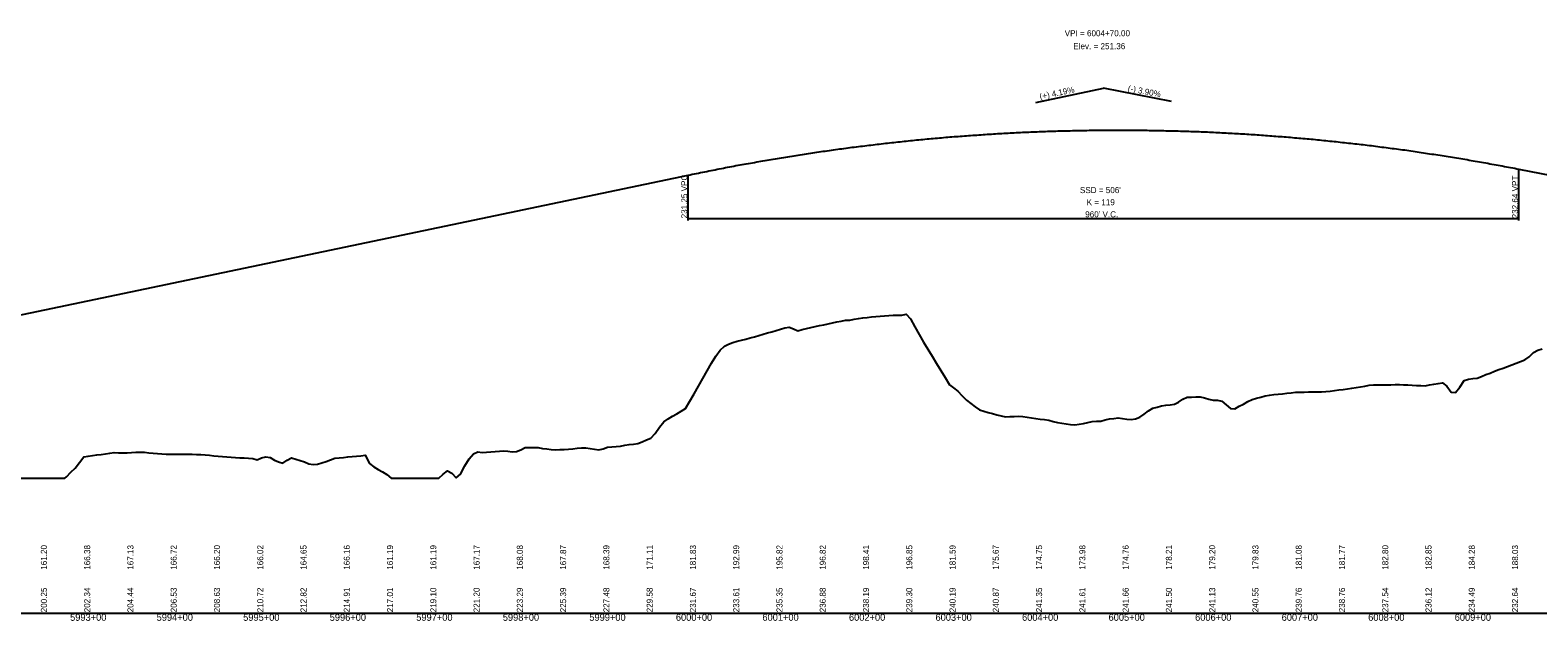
# Model space of a CAD drawing. Extents: x 1838386 to 1955906, y 719739 to 834437.
# Drawn here: x 1878911 to 1880653, y 760980 to 761663 of the extents above; entities that cross this region are included whole.
import ezdxf

# ---------------------------------------------------------------- set-up
doc = ezdxf.new("R2010")
doc.units = 0
for name, color, linetype in [('RD_DDB_GradeTX', 7, 'Continuous'), ('RD_DDB_Profile_EX', 7, 'Continuous'), ('RD_DDB_Profile_Lbl', 7, 'Continuous'), ('RD_DDB_Profile_PR', 7, 'Continuous'), ('RD_DDB_StaTX', 7, 'Continuous'), ('RD_DDB_StripGrade', 7, 'Continuous'), ('RD_DDB_VCLbl', 7, 'Continuous'), ('RD_GPK_Profile_Cell', 7, 'Continuous')]:
    doc.layers.add(name, color=color, linetype=linetype)

msp = doc.modelspace()

# ---------------------------------------------------------------- linework, layer by layer
at = {"layer": 'RD_DDB_GradeTX'}
for p in [(1880073.3, 761579.5), (1880230.1, 761580.6)]:
    msp.add_line(p, (1880151.6, 761596), dxfattribs=at)
at = {"layer": 'RD_DDB_Profile_EX'}
for points in [[(1879588.4, 761181.6), (1879593.4, 761181.9), (1879598.4, 761183), (1879603.4, 761183.8), (1879608.4, 761184.3), (1879613.4, 761185.2), (1879618.4, 761187), (1879623.4, 761189.3), (1879628.4, 761191.1), (1879633.4, 761196.7), (1879638.4, 761204), (1879643.4, 761210.2), (1879648.4, 761213.8), (1879653.4, 761216.9), (1879658.4, 761219.6), (1879663.4, 761222.4), (1879668.4, 761225.4), (1879673.4, 761234), (1879678.4, 761242.7), (1879683.4, 761251.4), (1879688.4, 761260.2), (1879693.4, 761269), (1879698.4, 761277.9), (1879703.4, 761286.1), (1879708.4, 761293.2), (1879713.4, 761297.6), (1879718.4, 761299.8), (1879723.4, 761302), (1879728.4, 761303.3), (1879733.4, 761304.5), (1879738.4, 761305.8), (1879743.4, 761307.2), (1879748.4, 761308.6), (1879753.4, 761310), (1879758.4, 761311.4), (1879763.4, 761312.9), (1879768.4, 761314.3), (1879773.4, 761315.8), (1879778.4, 761317.3), (1879783.4, 761318.8), (1879788.4, 761319.7), (1879793.4, 761317.5), (1879798.4, 761315.5), (1879803.4, 761317), (1879808.4, 761318.2), (1879813.4, 761319.2), (1879818.4, 761320.3), (1879823.4, 761321.4), (1879828.4, 761322.5), (1879833.4, 761323.6), (1879838.4, 761324.7), (1879843.4, 761325.8), (1879848.4, 761326.7), (1879853.4, 761327.6), (1879858.4, 761327.8), (1879863.4, 761328.8), (1879868.4, 761329.6), (1879873.4, 761330.3), (1879878.4, 761330.9), (1879883.4, 761331.4), (1879888.4, 761331.9), (1879893.4, 761332.2), (1879898.4, 761332.8), (1879903.4, 761333.1), (1879908.4, 761333.5), (1879913.4, 761333.6), (1879918.4, 761333.6), (1879923.4, 761334.7), (1879928.4, 761329.3), (1879933.4, 761320.1), (1879938.4, 761311), (1879943.4, 761302.2), (1879948.4, 761294.1), (1879953.4, 761285.9), (1879958.4, 761277.7), (1879963.4, 761269.5), (1879968.4, 761261.3), (1879973.4, 761253.1), (1879978.4, 761249.5), (1879983.4, 761245.7), (1879988.4, 761240.3), (1879993.4, 761235.2), (1879998.4, 761231.4), (1880003.4, 761227.5), (1880008.4, 761224), (1880013.4, 761222.5), (1880018.4, 761221.1), (1880023.4, 761219.8), (1880028.4, 761218.4), (1880033.4, 761217), (1880038.4, 761216), (1880043.4, 761216.2), (1880048.4, 761216.5), (1880053.4, 761216.7), (1880058.4, 761216.5), (1880063.4, 761215.6), (1880068.4, 761214.7), (1880073.4, 761214), (1880078.4, 761213.3), (1880083.4, 761212.7), (1880088.4, 761211.9)], [(1880588.4, 761262.7), (1880593.4, 761264.7), (1880598.4, 761266.6), (1880603.4, 761268.6), (1880608.4, 761270.5), (1880613.4, 761272.1), (1880618.4, 761274.2), (1880623.4, 761276.1), (1880628.4, 761278), (1880633.4, 761280), (1880638.4, 761282), (1880643.4, 761285.3), (1880648.4, 761290.2), (1880653.4, 761293.2), (1880658.4, 761294.4)], [(1880088.4, 761211.9), (1880093.4, 761210.7), (1880098.4, 761209.4), (1880103.4, 761208.5), (1880108.4, 761207.8), (1880113.4, 761207), (1880118.4, 761206.6), (1880123.4, 761207.5), (1880128.4, 761208.4), (1880133.4, 761209.4), (1880138.4, 761210.4), (1880143.4, 761211), (1880148.4, 761210.8), (1880153.4, 761212.3), (1880158.4, 761213.6), (1880163.4, 761214), (1880168.4, 761214.7), (1880173.4, 761214), (1880178.4, 761213.2), (1880183.4, 761212.8), (1880188.4, 761213.8), (1880193.4, 761215.6), (1880198.4, 761218.9), (1880203.4, 761222.7), (1880208.4, 761226), (1880213.4, 761227.3), (1880218.4, 761228.6), (1880223.4, 761229.4), (1880228.4, 761229.9), (1880233.4, 761230.4), (1880238.4, 761233), (1880243.4, 761236.3), (1880248.4, 761238.8), (1880253.4, 761238.8), (1880258.4, 761238.9), (1880263.4, 761238.9), (1880268.4, 761238), (1880273.4, 761236.2), (1880278.4, 761235.2), (1880283.4, 761235.1), (1880288.4, 761234.1), (1880293.4, 761229.9), (1880298.4, 761225.7), (1880303.4, 761225.3), (1880308.4, 761228.1), (1880313.4, 761230.7), (1880318.4, 761233.5), (1880323.4, 761236), (1880328.4, 761237.4), (1880333.4, 761238.8), (1880338.4, 761240.1), (1880343.4, 761241.1), (1880348.4, 761241.6), (1880353.4, 761242.2), (1880358.4, 761242.7), (1880363.4, 761243.3), (1880368.4, 761243.8), (1880373.4, 761244.3), (1880378.4, 761244.5), (1880383.4, 761244.6), (1880388.4, 761244.7), (1880393.4, 761244.7), (1880398.4, 761244.8), (1880403.4, 761244.8), (1880408.4, 761245.2), (1880413.4, 761245.8), (1880418.4, 761246.4), (1880423.4, 761247), (1880428.4, 761247.6), (1880433.4, 761248.2), (1880438.4, 761249.1), (1880443.4, 761249.9), (1880448.4, 761250.7), (1880453.4, 761251.5), (1880458.4, 761252.4), (1880463.4, 761253), (1880468.4, 761253), (1880473.4, 761253.1), (1880478.4, 761253.1), (1880483.4, 761253.1), (1880488.4, 761253.2), (1880493.4, 761253.2), (1880498.4, 761253), (1880503.4, 761252.8), (1880508.4, 761252.5), (1880513.4, 761252.3), (1880518.4, 761252), (1880523.4, 761251.9), (1880528.4, 761252.8), (1880533.4, 761253.7), (1880538.4, 761254.5), (1880543.4, 761255.2), (1880548.4, 761251.5), (1880553.4, 761244.3), (1880558.4, 761244.2), (1880563.4, 761250.4), (1880568.4, 761258), (1880573.4, 761259.4), (1880578.4, 761260.1), (1880583.4, 761260.8), (1880588.4, 761262.7)], [(1879088.4, 761172.8), (1879093.4, 761172.8), (1879098.4, 761172.7), (1879103.4, 761172.5), (1879108.4, 761172.3), (1879113.4, 761171.9), (1879118.4, 761171.6), (1879123.4, 761171), (1879128.4, 761170.4), (1879133.4, 761170), (1879138.4, 761169.7), (1879143.4, 761169.3), (1879148.4, 761168.8), (1879153.4, 761168.7), (1879158.4, 761168.4), (1879163.4, 761168), (1879168.4, 761167.7), (1879173.4, 761166.4), (1879178.4, 761168.4), (1879183.4, 761169.7), (1879188.4, 761168.8), (1879193.4, 761165.8), (1879198.4, 761163.9), (1879203.4, 761162.3), (1879208.4, 761165.7), (1879213.4, 761168.6), (1879218.4, 761167.1), (1879223.4, 761165.5), (1879228.4, 761163.9), (1879233.4, 761161.6), (1879238.4, 761161), (1879243.4, 761161.2), (1879248.4, 761162.8), (1879253.4, 761164.3), (1879258.4, 761166.2), (1879263.4, 761168.3), (1879268.4, 761168.5), (1879273.4, 761168.9), (1879278.4, 761169.6), (1879283.4, 761170.2), (1879288.4, 761170.4), (1879293.4, 761170.8), (1879298.4, 761171.5), (1879303.4, 761161.9), (1879308.4, 761158.2), (1879313.4, 761154.9), (1879318.4, 761152.2), (1879323.4, 761149.4), (1879328.4, 761145.1), (1879333.4, 761145.1), (1879338.4, 761145.1), (1879343.4, 761145.1), (1879348.4, 761145.1), (1879353.4, 761145.1), (1879358.4, 761145.1), (1879363.4, 761145.1), (1879368.4, 761145.1), (1879373.4, 761145.1), (1879378.4, 761145.1), (1879383.4, 761145.1), (1879388.4, 761149.6), (1879393.4, 761153.5), (1879398.4, 761150.7), (1879403.4, 761145.5), (1879408.4, 761149.7), (1879413.4, 761159.1), (1879418.4, 761167.3), (1879423.4, 761173), (1879428.4, 761175.3), (1879433.4, 761174.8), (1879438.4, 761175), (1879443.4, 761175.4), (1879448.4, 761175.8), (1879453.4, 761176.3), (1879458.4, 761176.7), (1879463.4, 761176.2), (1879468.4, 761175.3), (1879473.4, 761176), (1879478.4, 761177.9), (1879483.4, 761180.4), (1879488.4, 761180.6), (1879493.4, 761180.5), (1879498.4, 761180.5), (1879503.4, 761179.5), (1879508.4, 761179), (1879513.4, 761178.3), (1879518.4, 761177.8), (1879523.4, 761178), (1879528.4, 761178.3), (1879533.4, 761178.6), (1879538.4, 761179), (1879543.4, 761179.6), (1879548.4, 761180.1), (1879553.4, 761180.1), (1879558.4, 761179.5), (1879563.4, 761178.5), (1879568.4, 761177.6), (1879573.4, 761178.9), (1879578.4, 761180.7), (1879583.4, 761181.3), (1879588.4, 761181.6)], [(1878605, 761145.1), (1878951.4, 761145.1), (1878953.4, 761146.7), (1878958.4, 761152.1), (1878963.4, 761156.4), (1878968.4, 761163), (1878973.4, 761169.6), (1878978.4, 761170.5), (1878983.4, 761171.3), (1878988.4, 761172.1), (1878993.4, 761172.5), (1878998.4, 761173.1), (1879003.4, 761174), (1879008.4, 761174.7), (1879013.4, 761174.4), (1879018.4, 761174.2), (1879023.4, 761174.3), (1879028.4, 761174.6), (1879033.4, 761174.9), (1879038.4, 761175.2), (1879043.4, 761175), (1879048.4, 761174.5), (1879053.4, 761174.1), (1879058.4, 761173.6), (1879063.4, 761173.1), (1879068.4, 761172.8), (1879073.4, 761172.7), (1879078.4, 761172.7), (1879083.4, 761172.8), (1879088.4, 761172.8)]]:
    msp.add_lwpolyline(points, dxfattribs=at)
at = {"layer": 'RD_DDB_Profile_PR'}
for p, q in [((1878878.6, 761329.3), (1879671.6, 761495.4)), ((1880631.6, 761502.4), (1882021.6, 761231.3))]:
    msp.add_line(p, q, dxfattribs=at)
msp.add_spline([(1879671.6, 761495.4), (1879690.8, 761499.3), (1879710, 761503.1), (1879729.2, 761506.8), (1879748.4, 761510.2), (1879767.6, 761513.6), (1879786.8, 761516.7), (1879806, 761519.7), (1879825.2, 761522.6), (1879844.4, 761525.3), (1879863.6, 761527.9), (1879882.8, 761530.2), (1879902, 761532.5), (1879921.2, 761534.6), (1879940.4, 761536.5), (1879959.6, 761538.3), (1879978.8, 761539.9), (1879998, 761541.3), (1880017.2, 761542.6), (1880036.4, 761543.8), (1880055.6, 761544.8), (1880074.8, 761545.6), (1880094, 761546.3), (1880113.2, 761546.8), (1880132.4, 761547.2), (1880151.6, 761547.4), (1880170.8, 761547.5), (1880190, 761547.4), (1880209.2, 761547.1), (1880228.4, 761546.7), (1880247.6, 761546.2), (1880266.8, 761545.5), (1880286, 761544.6), (1880305.2, 761543.6), (1880324.4, 761542.4), (1880343.6, 761541), (1880362.8, 761539.5), (1880382, 761537.9), (1880401.2, 761536.1), (1880420.4, 761534.1), (1880439.6, 761532), (1880458.8, 761529.8), (1880478, 761527.3), (1880497.2, 761524.8), (1880516.4, 761522), (1880535.6, 761519.1), (1880554.8, 761516.1), (1880574, 761512.9), (1880593.2, 761509.5), (1880612.4, 761506), (1880631.6, 761502.4)], degree=3, dxfattribs=at)
at = {"layer": 'RD_DDB_VCLbl'}
for p, q in [((1879671.6, 761442.9), (1879671.6, 761495.4)), ((1880631.6, 761442.9), (1880631.6, 761502.4)), ((1879671.6, 761445.4), (1880631.6, 761445.4))]:
    msp.add_line(p, q, dxfattribs=at)
at = {"layer": 'RD_GPK_Profile_Cell'}
msp.add_line((1877681.6, 760989.1), (1883181.6, 760989.1), dxfattribs=at)

# ---------------------------------------------------------------- texts
at = {"layer": 'RD_DDB_GradeTX'}
for s, rotation, p in [('(+) 4.19%', 11.8316, (1880078.5, 761582.7)), ('(-) 3.90%', 348.9658, (1880179.2, 761592.6))]:
    msp.add_text(s, height=7, rotation=rotation, dxfattribs=at).set_placement(p)
at = {"layer": 'RD_DDB_Profile_Lbl'}
for s, p in [('VPI = 6004+70.00', (1880106.7, 761656)), ('Elev. = 251.36', (1880116.6, 761641))]:
    msp.add_text(s, height=7, dxfattribs=at).set_placement(p)
at = {"layer": 'RD_DDB_StaTX'}
for s, p in [('5993+00', (1878957.4, 760980.1)), ('5994+00', (1879057.4, 760980.1)), ('5995+00', (1879157.4, 760980.1)), ('5996+00', (1879257.4, 760980.1)), ('5997+00', (1879357.4, 760980.1)), ('5998+00', (1879457.4, 760980.1)), ('5999+00', (1879557.4, 760980.1)), ('6000+00', (1879657.4, 760980.1)), ('6001+00', (1879757.4, 760980.1)), ('6002+00', (1879857.4, 760980.1)), ('6003+00', (1879957.4, 760980.1)), ('6004+00', (1880057.4, 760980.1)), ('6005+00', (1880157.4, 760980.1)), ('6006+00', (1880257.4, 760980.1)), ('6007+00', (1880357.4, 760980.1)), ('6008+00', (1880457.4, 760980.1)), ('6009+00', (1880557.4, 760980.1))]:
    msp.add_text(s, height=8, dxfattribs=at).set_placement(p)
at = {"layer": 'RD_DDB_StripGrade'}
for s, p in [('231.25 VPC', (1879670.6, 761445.4)), ('232.64 VPT', (1880630.6, 761445.4)), ('161.20', (1878930.6, 761039.1)), ('166.38', (1878980.6, 761039.1)), ('167.13', (1879030.6, 761039.1)), ('166.72', (1879080.6, 761039.1)), ('166.20', (1879130.6, 761039.1)), ('166.02', (1879180.6, 761039.1)), ('164.65', (1879230.6, 761039.1)), ('166.16', (1879280.6, 761039.1)), ('161.19', (1879330.6, 761039.1)), ('161.19', (1879380.6, 761039.1)), ('167.17', (1879430.6, 761039.1)), ('168.08', (1879480.6, 761039.1)), ('167.87', (1879530.6, 761039.1)), ('168.39', (1879580.6, 761039.1)), ('171.11', (1879630.6, 761039.1)), ('181.83', (1879680.6, 761039.1)), ('192.99', (1879730.6, 761039.1)), ('195.82', (1879780.6, 761039.1)), ('196.82', (1879830.6, 761039.1)), ('198.41', (1879880.6, 761039.1)), ('196.85', (1879930.6, 761039.1)), ('181.59', (1879980.6, 761039.1)), ('175.67', (1880030.6, 761039.1)), ('174.75', (1880080.6, 761039.1)), ('173.98', (1880130.6, 761039.1)), ('174.76', (1880180.6, 761039.1)), ('178.21', (1880230.6, 761039.1)), ('179.20', (1880280.6, 761039.1)), ('179.83', (1880330.6, 761039.1)), ('181.08', (1880380.6, 761039.1)), ('181.77', (1880430.6, 761039.1)), ('182.80', (1880480.6, 761039.1)), ('182.85', (1880530.6, 761039.1)), ('184.28', (1880580.6, 761039.1)), ('188.03', (1880630.6, 761039.1)), ('200.25', (1878930.6, 760989.9)), ('202.34', (1878980.6, 760989.9)), ('204.44', (1879030.6, 760989.9)), ('206.53', (1879080.6, 760989.9)), ('208.63', (1879130.6, 760989.9)), ('210.72', (1879180.6, 760989.9)), ('212.82', (1879230.6, 760989.9)), ('214.91', (1879280.6, 760989.9)), ('217.01', (1879330.6, 760989.9)), ('219.10', (1879380.6, 760989.9)), ('221.20', (1879430.6, 760989.9)), ('223.29', (1879480.6, 760989.9)), ('225.39', (1879530.6, 760989.9)), ('227.48', (1879580.6, 760989.9)), ('229.58', (1879630.6, 760989.9)), ('231.67', (1879680.6, 760989.9)), ('233.61', (1879730.6, 760989.9)), ('235.35', (1879780.6, 760989.9)), ('236.88', (1879830.6, 760989.9)), ('238.19', (1879880.6, 760989.9)), ('239.30', (1879930.6, 760989.9)), ('240.19', (1879980.6, 760989.9)), ('240.87', (1880030.6, 760989.9)), ('241.35', (1880080.6, 760989.9)), ('241.61', (1880130.6, 760989.9)), ('241.66', (1880180.6, 760989.9)), ('241.50', (1880230.6, 760989.9)), ('241.13', (1880280.6, 760989.9)), ('240.55', (1880330.6, 760989.9)), ('239.76', (1880380.6, 760989.9)), ('238.76', (1880430.6, 760989.9)), ('237.54', (1880480.6, 760989.9)), ('236.12', (1880530.6, 760989.9)), ('234.49', (1880580.6, 760989.9)), ('232.64', (1880630.6, 760989.9))]:
    msp.add_text(s, height=7, rotation=90, dxfattribs=at).set_placement(p)
at = {"layer": 'RD_DDB_VCLbl'}
for s, p in [("SSD = 506'", (1880124.3, 761474.6)), ('K = 119', (1880132.1, 761460.6)), ("960' V.C.", (1880130.4, 761446.6))]:
    msp.add_text(s, height=7, dxfattribs=at).set_placement(p)

doc.saveas('drawing.dxf')
